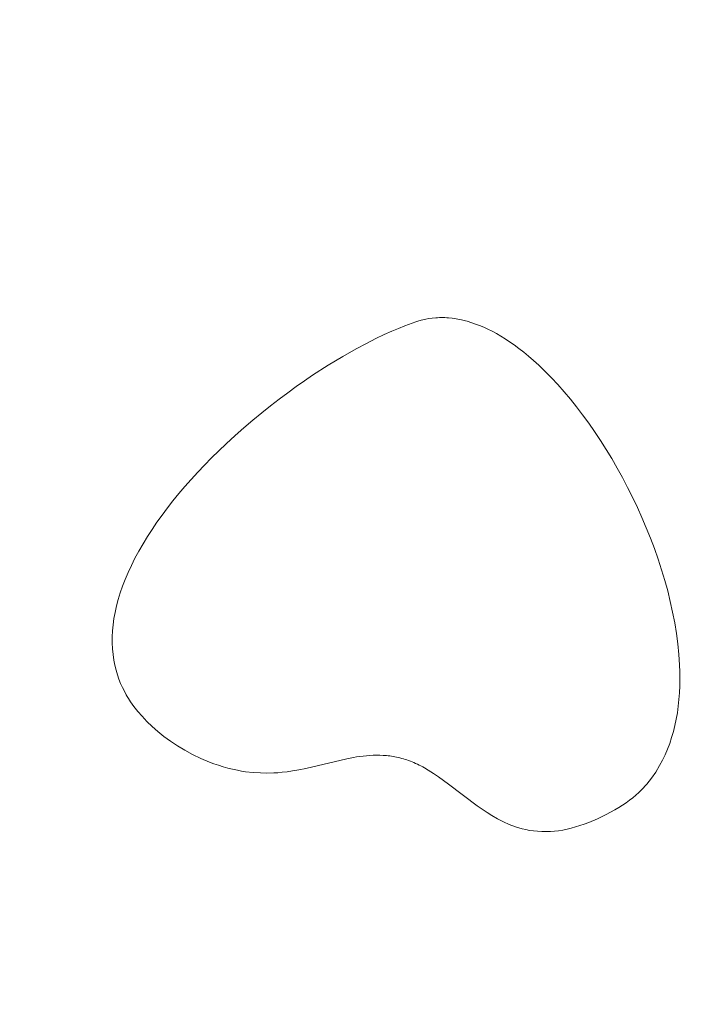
# Model space of a CAD drawing. Header units: millimetres. Extents: x -159 to 180, y -161 to 116.
# Tile 494 of 656: x -5 to 6, y -58 to -43. Entities that reach past the tile are written whole.
import ezdxf

# ---------------------------------------------------------------- set-up
doc = ezdxf.new("R2010")
doc.units = ezdxf.units.MM
doc.header["$MEASUREMENT"] = 0
doc.layers.add('Layer 1', color=7, linetype='Continuous')

msp = doc.modelspace()

# ---------------------------------------------------------------- linework, layer by layer
at = {"layer": 'Layer 1', "color": 18, "lineweight": 9}
for points, knots in [([(-158.5852, -104.074), (-158.5852, -104.074), (179.5952, -104.074), (179.5952, -104.074), (179.5952, -104.074), (179.5952, -104.074), (179.5952, 115.719), (179.5952, 115.719), (179.5952, 115.719), (179.5952, 115.719), (-158.5852, 115.719), (-158.5852, 115.719), (-158.5852, 115.719), (-158.5852, 115.719), (-158.5852, -104.074), (-158.5852, -104.074)], [0, 0, 0, 0, 0.2, 0.2, 0.2, 0.2, 0.4, 0.4, 0.4, 0.4, 0.6, 0.6, 0.6, 0.6, 1, 1, 1, 1]), ([(58.7021, -7.5691), (58.7021, -7.5691), (58.7021, -2.7996), (58.7021, -2.7996), (58.7021, -2.7996), (58.7021, -2.7996), (53.9333, -2.7996), (53.9333, -2.7996), (53.9333, -2.7996), (53.9333, -2.7996), (53.9333, 0.2004), (53.9333, 0.2004), (53.9333, 0.2004), (53.9333, 0.2004), (45.9738, 0.2004), (45.9738, 0.2004), (45.9738, 0.2004), (45.9738, 0.2004), (45.9738, -2.7996), (45.9738, -2.7996), (45.9738, -2.7996), (45.9738, -2.7996), (38.2683, -2.7996), (38.2683, -2.7996), (38.2683, -2.7996), (38.2683, -2.7996), (38.2683, 0.2004), (38.2683, 0.2004), (38.2683, 0.2004), (38.2683, 0.2004), (30.3088, 0.2004), (30.3088, 0.2004), (30.3088, 0.2004), (30.3088, 0.2004), (30.3088, -2.7996), (30.3088, -2.7996), (30.3088, -2.7996), (30.3088, -2.7996), (22.6034, -2.7996), (22.6034, -2.7996), (22.6034, -2.7996), (22.6034, -2.7996), (22.6034, 0.2004), (22.6034, 0.2004), (22.6034, 0.2004), (22.6034, 0.2004), (14.6439, 0.2004), (14.6439, 0.2004), (14.6439, 0.2004), (14.6439, 0.2004), (14.6439, -2.7996), (14.6439, -2.7996), (14.6439, -2.7996), (14.6439, -2.7996), (6.9385, -2.7996), (6.9385, -2.7996), (6.9385, -2.7996), (6.9385, -2.7996), (6.9385, 0.2004), (6.9385, 0.2004), (6.9385, 0.2004), (6.9385, 0.2004), (-1.021, 0.2004), (-1.021, 0.2004), (-1.021, 0.2004), (-1.021, 0.2004), (-1.021, -2.7996), (-1.021, -2.7996), (-1.021, -2.7996), (-1.021, -2.7996), (-8.7264, -2.7996), (-8.7264, -2.7996), (-8.7264, -2.7996), (-8.7264, -2.7996), (-8.7264, 0.2004), (-8.7264, 0.2004), (-8.7264, 0.2004), (-8.7264, 0.2004), (-16.686, 0.2004), (-16.686, 0.2004), (-16.686, 0.2004), (-16.686, 0.2004), (-16.686, -2.7996), (-16.686, -2.7996), (-16.686, -2.7996), (-16.686, -2.7996), (-24.3914, -2.7996), (-24.3914, -2.7996), (-24.3914, -2.7996), (-24.3914, -2.7996), (-24.3914, 0.2004), (-24.3914, 0.2004), (-24.3914, 0.2004), (-24.3914, 0.2004), (-32.351, 0.2004), (-32.351, 0.2004), (-32.351, 0.2004), (-32.351, 0.2004), (-32.351, -2.7996), (-32.351, -2.7996), (-32.351, -2.7996), (-32.351, -2.7996), (-37.1199, -2.7996), (-37.1199, -2.7996), (-37.1199, -2.7996), (-37.1199, -2.7996), (-37.1199, -7.5691), (-37.1199, -7.5691), (-37.1199, -7.5691), (-37.1199, -7.5691), (-40.1199, -7.5691), (-40.1199, -7.5691), (-40.1199, -7.5691), (-40.1199, -7.5691), (-40.1199, -15.5281), (-40.1199, -15.5281), (-40.1199, -15.5281), (-40.1199, -15.5281), (-37.1199, -15.5281), (-37.1199, -15.5281), (-37.1199, -15.5281), (-37.1199, -15.5281), (-37.1199, -23.2341), (-37.1199, -23.2341), (-37.1199, -23.2341), (-37.1199, -23.2341), (-40.1199, -23.2341), (-40.1199, -23.2341), (-40.1199, -23.2341), (-40.1199, -23.2341), (-40.1199, -31.1931), (-40.1199, -31.1931), (-40.1199, -31.1931), (-40.1199, -31.1931), (-37.1199, -31.1931), (-37.1199, -31.1931), (-37.1199, -31.1931), (-37.1199, -31.1931), (-37.1199, -38.8982), (-37.1199, -38.8982), (-37.1199, -38.8982), (-37.1199, -38.8982), (-40.1199, -38.8982), (-40.1199, -38.8982), (-40.1199, -38.8982), (-40.1199, -38.8982), (-40.1199, -46.8582), (-40.1199, -46.8582), (-40.1199, -46.8582), (-40.1199, -46.8582), (-37.1199, -46.8582), (-37.1199, -46.8582), (-37.1199, -46.8582), (-37.1199, -46.8582), (-37.1199, -54.5632), (-37.1199, -54.5632), (-37.1199, -54.5632), (-37.1199, -54.5632), (-40.1199, -54.5632), (-40.1199, -54.5632), (-40.1199, -54.5632), (-40.1199, -54.5632), (-40.1199, -62.5232), (-40.1199, -62.5232), (-40.1199, -62.5232), (-40.1199, -62.5232), (-37.1199, -62.5232), (-37.1199, -62.5232), (-37.1199, -62.5232), (-37.1199, -62.5232), (-37.1199, -70.2283), (-37.1199, -70.2283), (-37.1199, -70.2283), (-37.1199, -70.2283), (-40.1199, -70.2283), (-40.1199, -70.2283), (-40.1199, -70.2283), (-40.1199, -70.2283), (-40.1199, -78.1882), (-40.1199, -78.1882), (-40.1199, -78.1882), (-40.1199, -78.1882), (-37.1199, -78.1882), (-37.1199, -78.1882), (-37.1199, -78.1882), (-37.1199, -78.1882), (-37.1199, -85.8933), (-37.1199, -85.8933), (-37.1199, -85.8933), (-37.1199, -85.8933), (-40.1199, -85.8933), (-40.1199, -85.8933), (-40.1199, -85.8933), (-40.1199, -85.8933), (-40.1199, -93.8533), (-40.1199, -93.8533), (-40.1199, -93.8533), (-40.1199, -93.8533), (-37.1199, -93.8533), (-37.1199, -93.8533), (-37.1199, -93.8533), (-37.1199, -93.8533), (-37.1199, -98.6218), (-37.1199, -98.6218), (-37.1199, -98.6218), (-37.1199, -98.6218), (-32.351, -98.6218), (-32.351, -98.6218), (-32.351, -98.6218), (-32.351, -98.6218), (-32.351, -101.6218), (-32.351, -101.6218), (-32.351, -101.6218), (-32.351, -101.6218), (-24.3914, -101.6218), (-24.3914, -101.6218), (-24.3914, -101.6218), (-24.3914, -101.6218), (-24.3914, -98.6218), (-24.3914, -98.6218), (-24.3914, -98.6218), (-24.3914, -98.6218), (-16.686, -98.6218), (-16.686, -98.6218), (-16.686, -98.6218), (-16.686, -98.6218), (-16.686, -101.6218), (-16.686, -101.6218), (-16.686, -101.6218), (-16.686, -101.6218), (-8.7264, -101.6218), (-8.7264, -101.6218), (-8.7264, -101.6218), (-8.7264, -101.6218), (-8.7264, -98.6218), (-8.7264, -98.6218), (-8.7264, -98.6218), (-8.7264, -98.6218), (-1.021, -98.6218), (-1.021, -98.6218), (-1.021, -98.6218), (-1.021, -98.6218), (-1.021, -101.6218), (-1.021, -101.6218), (-1.021, -101.6218), (-1.021, -101.6218), (6.9385, -101.6218), (6.9385, -101.6218), (6.9385, -101.6218), (6.9385, -101.6218), (6.9385, -98.6218), (6.9385, -98.6218), (6.9385, -98.6218), (6.9385, -98.6218), (14.6439, -98.6218), (14.6439, -98.6218), (14.6439, -98.6218), (14.6439, -98.6218), (14.6439, -101.6218), (14.6439, -101.6218), (14.6439, -101.6218), (14.6439, -101.6218), (22.6034, -101.6218), (22.6034, -101.6218), (22.6034, -101.6218), (22.6034, -101.6218), (22.6034, -98.6218), (22.6034, -98.6218), (22.6034, -98.6218), (22.6034, -98.6218), (30.3088, -98.6218), (30.3088, -98.6218), (30.3088, -98.6218), (30.3088, -98.6218), (30.3088, -101.6218), (30.3088, -101.6218), (30.3088, -101.6218), (30.3088, -101.6218), (38.2683, -101.6218), (38.2683, -101.6218), (38.2683, -101.6218), (38.2683, -101.6218), (38.2683, -98.6218), (38.2683, -98.6218), (38.2683, -98.6218), (38.2683, -98.6218), (45.9738, -98.6218), (45.9738, -98.6218), (45.9738, -98.6218), (45.9738, -98.6218), (45.9738, -101.6218), (45.9738, -101.6218), (45.9738, -101.6218), (45.9738, -101.6218), (53.9333, -101.6218), (53.9333, -101.6218), (53.9333, -101.6218), (53.9333, -101.6218), (53.9333, -98.6218), (53.9333, -98.6218), (53.9333, -98.6218), (53.9333, -98.6218), (58.7021, -98.6218), (58.7021, -98.6218), (58.7021, -98.6218), (58.7021, -98.6218), (58.7021, -93.8533), (58.7021, -93.8533), (58.7021, -93.8533), (58.7021, -93.8533), (61.7021, -93.8533), (61.7021, -93.8533), (61.7021, -93.8533), (61.7021, -93.8533), (61.7021, -85.8933), (61.7021, -85.8933), (61.7021, -85.8933), (61.7021, -85.8933), (58.7021, -85.8933), (58.7021, -85.8933), (58.7021, -85.8933), (58.7021, -85.8933), (58.7021, -78.1882), (58.7021, -78.1882), (58.7021, -78.1882), (58.7021, -78.1882), (61.7021, -78.1882), (61.7021, -78.1882), (61.7021, -78.1882), (61.7021, -78.1882), (61.7021, -70.2283), (61.7021, -70.2283), (61.7021, -70.2283), (61.7021, -70.2283), (58.7021, -70.2283), (58.7021, -70.2283), (58.7021, -70.2283), (58.7021, -70.2283), (58.7021, -62.5232), (58.7021, -62.5232), (58.7021, -62.5232), (58.7021, -62.5232), (61.7021, -62.5232), (61.7021, -62.5232), (61.7021, -62.5232), (61.7021, -62.5232), (61.7021, -54.5632), (61.7021, -54.5632), (61.7021, -54.5632), (61.7021, -54.5632), (58.7021, -54.5632), (58.7021, -54.5632), (58.7021, -54.5632), (58.7021, -54.5632), (58.7021, -46.8582), (58.7021, -46.8582), (58.7021, -46.8582), (58.7021, -46.8582), (61.7021, -46.8582), (61.7021, -46.8582), (61.7021, -46.8582), (61.7021, -46.8582), (61.7021, -38.8982), (61.7021, -38.8982), (61.7021, -38.8982), (61.7021, -38.8982), (58.7021, -38.8982), (58.7021, -38.8982), (58.7021, -38.8982), (58.7021, -38.8982), (58.7021, -31.1931), (58.7021, -31.1931), (58.7021, -31.1931), (58.7021, -31.1931), (61.7021, -31.1931), (61.7021, -31.1931), (61.7021, -31.1931), (61.7021, -31.1931), (61.7021, -23.2341), (61.7021, -23.2341), (61.7021, -23.2341), (61.7021, -23.2341), (58.7021, -23.2341), (58.7021, -23.2341), (58.7021, -23.2341), (58.7021, -23.2341), (58.7021, -15.5281), (58.7021, -15.5281), (58.7021, -15.5281), (58.7021, -15.5281), (61.7021, -15.5281), (61.7021, -15.5281), (61.7021, -15.5281), (61.7021, -15.5281), (61.7021, -7.5691), (61.7021, -7.5691), (61.7021, -7.5691), (61.7021, -7.5691), (58.7021, -7.5691), (58.7021, -7.5691)], [0, 0, 0, 0, 0.009901, 0.009901, 0.009901, 0.009901, 0.019802, 0.019802, 0.019802, 0.019802, 0.029703, 0.029703, 0.029703, 0.029703, 0.039604, 0.039604, 0.039604, 0.039604, 0.049505, 0.049505, 0.049505, 0.049505, 0.0594059, 0.0594059, 0.0594059, 0.0594059, 0.0693069, 0.0693069, 0.0693069, 0.0693069, 0.0792079, 0.0792079, 0.0792079, 0.0792079, 0.0891089, 0.0891089, 0.0891089, 0.0891089, 0.0990099, 0.0990099, 0.0990099, 0.0990099, 0.1089109, 0.1089109, 0.1089109, 0.1089109, 0.1188119, 0.1188119, 0.1188119, 0.1188119, 0.1287129, 0.1287129, 0.1287129, 0.1287129, 0.1386139, 0.1386139, 0.1386139, 0.1386139, 0.1485149, 0.1485149, 0.1485149, 0.1485149, 0.1584158, 0.1584158, 0.1584158, 0.1584158, 0.1683168, 0.1683168, 0.1683168, 0.1683168, 0.1782178, 0.1782178, 0.1782178, 0.1782178, 0.1881188, 0.1881188, 0.1881188, 0.1881188, 0.1980198, 0.1980198, 0.1980198, 0.1980198, 0.2079208, 0.2079208, 0.2079208, 0.2079208, 0.2178218, 0.2178218, 0.2178218, 0.2178218, 0.2277228, 0.2277228, 0.2277228, 0.2277228, 0.2376238, 0.2376238, 0.2376238, 0.2376238, 0.2475248, 0.2475248, 0.2475248, 0.2475248, 0.2574257, 0.2574257, 0.2574257, 0.2574257, 0.2673267, 0.2673267, 0.2673267, 0.2673267, 0.2772277, 0.2772277, 0.2772277, 0.2772277, 0.2871287, 0.2871287, 0.2871287, 0.2871287, 0.2970297, 0.2970297, 0.2970297, 0.2970297, 0.3069307, 0.3069307, 0.3069307, 0.3069307, 0.3168317, 0.3168317, 0.3168317, 0.3168317, 0.3267327, 0.3267327, 0.3267327, 0.3267327, 0.3366337, 0.3366337, 0.3366337, 0.3366337, 0.3465347, 0.3465347, 0.3465347, 0.3465347, 0.3564356, 0.3564356, 0.3564356, 0.3564356, 0.3663366, 0.3663366, 0.3663366, 0.3663366, 0.3762376, 0.3762376, 0.3762376, 0.3762376, 0.3861386, 0.3861386, 0.3861386, 0.3861386, 0.3960396, 0.3960396, 0.3960396, 0.3960396, 0.4059406, 0.4059406, 0.4059406, 0.4059406, 0.4158416, 0.4158416, 0.4158416, 0.4158416, 0.4257426, 0.4257426, 0.4257426, 0.4257426, 0.4356436, 0.4356436, 0.4356436, 0.4356436, 0.4455446, 0.4455446, 0.4455446, 0.4455446, 0.4554455, 0.4554455, 0.4554455, 0.4554455, 0.4653465, 0.4653465, 0.4653465, 0.4653465, 0.4752475, 0.4752475, 0.4752475, 0.4752475, 0.4851485, 0.4851485, 0.4851485, 0.4851485, 0.4950495, 0.4950495, 0.4950495, 0.4950495, 0.5049505, 0.5049505, 0.5049505, 0.5049505, 0.5148515, 0.5148515, 0.5148515, 0.5148515, 0.5247525, 0.5247525, 0.5247525, 0.5247525, 0.5346535, 0.5346535, 0.5346535, 0.5346535, 0.5445545, 0.5445545, 0.5445545, 0.5445545, 0.5544554, 0.5544554, 0.5544554, 0.5544554, 0.5643564, 0.5643564, 0.5643564, 0.5643564, 0.5742574, 0.5742574, 0.5742574, 0.5742574, 0.5841584, 0.5841584, 0.5841584, 0.5841584, 0.5940594, 0.5940594, 0.5940594, 0.5940594, 0.6039604, 0.6039604, 0.6039604, 0.6039604, 0.6138614, 0.6138614, 0.6138614, 0.6138614, 0.6237624, 0.6237624, 0.6237624, 0.6237624, 0.6336634, 0.6336634, 0.6336634, 0.6336634, 0.6435644, 0.6435644, 0.6435644, 0.6435644, 0.6534653, 0.6534653, 0.6534653, 0.6534653, 0.6633663, 0.6633663, 0.6633663, 0.6633663, 0.6732673, 0.6732673, 0.6732673, 0.6732673, 0.6831683, 0.6831683, 0.6831683, 0.6831683, 0.6930693, 0.6930693, 0.6930693, 0.6930693, 0.7029703, 0.7029703, 0.7029703, 0.7029703, 0.7128713, 0.7128713, 0.7128713, 0.7128713, 0.7227723, 0.7227723, 0.7227723, 0.7227723, 0.7326733, 0.7326733, 0.7326733, 0.7326733, 0.7425743, 0.7425743, 0.7425743, 0.7425743, 0.7524752, 0.7524752, 0.7524752, 0.7524752, 0.7623762, 0.7623762, 0.7623762, 0.7623762, 0.7722772, 0.7722772, 0.7722772, 0.7722772, 0.7821782, 0.7821782, 0.7821782, 0.7821782, 0.7920792, 0.7920792, 0.7920792, 0.7920792, 0.8019802, 0.8019802, 0.8019802, 0.8019802, 0.8118812, 0.8118812, 0.8118812, 0.8118812, 0.8217822, 0.8217822, 0.8217822, 0.8217822, 0.8316832, 0.8316832, 0.8316832, 0.8316832, 0.8415842, 0.8415842, 0.8415842, 0.8415842, 0.8514851, 0.8514851, 0.8514851, 0.8514851, 0.8613861, 0.8613861, 0.8613861, 0.8613861, 0.8712871, 0.8712871, 0.8712871, 0.8712871, 0.8811881, 0.8811881, 0.8811881, 0.8811881, 0.8910891, 0.8910891, 0.8910891, 0.8910891, 0.9009901, 0.9009901, 0.9009901, 0.9009901, 0.9108911, 0.9108911, 0.9108911, 0.9108911, 0.9207921, 0.9207921, 0.9207921, 0.9207921, 0.9306931, 0.9306931, 0.9306931, 0.9306931, 0.9405941, 0.9405941, 0.9405941, 0.9405941, 0.950495, 0.950495, 0.950495, 0.950495, 0.960396, 0.960396, 0.960396, 0.960396, 0.970297, 0.970297, 0.970297, 0.970297, 0.980198, 0.980198, 0.980198, 0.980198, 1, 1, 1, 1]), ([(1.4463, -48.074), (1.4463, -48.074), (1.277, -48.1365), (1.277, -48.1365), (1.277, -48.1365), (1.277, -48.1365), (1.1824, -48.174), (1.1824, -48.174), (1.1824, -48.174), (1.1824, -48.174), (1.0787, -48.2178), (1.0787, -48.2178), (1.0787, -48.2178), (1.0787, -48.2178), (0.9641, -48.2694), (0.9641, -48.2694), (0.9641, -48.2694), (0.9641, -48.2694), (0.8367, -48.3304), (0.8367, -48.3304), (0.8367, -48.3304), (0.8367, -48.3304), (0.6947, -48.4023), (0.6947, -48.4023), (0.6947, -48.4023), (0.6947, -48.4023), (0.5361, -48.4866), (0.5361, -48.4866), (0.5361, -48.4866), (0.5361, -48.4866), (0.3325, -48.6014), (0.3325, -48.6014), (0.3325, -48.6014), (0.3325, -48.6014), (0.1109, -48.7351), (0.1109, -48.7351), (0.1109, -48.7351), (0.1109, -48.7351), (-0.1259, -48.8876), (-0.1259, -48.8876), (-0.1259, -48.8876), (-0.1259, -48.8876), (-0.2491, -48.9709), (-0.2491, -48.9709), (-0.2491, -48.9709), (-0.2491, -48.9709), (-0.375, -49.0588), (-0.375, -49.0588), (-0.375, -49.0588), (-0.375, -49.0588), (-0.5033, -49.1513), (-0.5033, -49.1513), (-0.5033, -49.1513), (-0.5033, -49.1513), (-0.6337, -49.2485), (-0.6337, -49.2485), (-0.6337, -49.2485), (-0.6337, -49.2485), (-0.7657, -49.3503), (-0.7657, -49.3503), (-0.7657, -49.3503), (-0.7657, -49.3503), (-0.8991, -49.4567), (-0.8991, -49.4567), (-0.8991, -49.4567), (-0.8991, -49.4567), (-1.0335, -49.5677), (-1.0335, -49.5677), (-1.0335, -49.5677), (-1.0335, -49.5677), (-1.1684, -49.6832), (-1.1684, -49.6832), (-1.1684, -49.6832), (-1.1684, -49.6832), (-1.3037, -49.8033), (-1.3037, -49.8033), (-1.3037, -49.8033), (-1.3037, -49.8033), (-1.4389, -49.928), (-1.4389, -49.928), (-1.4389, -49.928), (-1.4389, -49.928), (-1.5521, -50.036), (-1.5521, -50.036), (-1.5521, -50.036), (-1.5521, -50.036), (-1.6619, -50.144), (-1.6619, -50.144), (-1.6619, -50.144), (-1.6619, -50.144), (-1.7682, -50.2521), (-1.7682, -50.2521), (-1.7682, -50.2521), (-1.7682, -50.2521), (-1.8711, -50.3603), (-1.8711, -50.3603), (-1.8711, -50.3603), (-1.8711, -50.3603), (-1.9706, -50.4685), (-1.9706, -50.4685), (-1.9706, -50.4685), (-1.9706, -50.4685), (-2.0665, -50.5769), (-2.0665, -50.5769), (-2.0665, -50.5769), (-2.0665, -50.5769), (-2.1588, -50.6854), (-2.1588, -50.6854), (-2.1588, -50.6854), (-2.1588, -50.6854), (-2.2476, -50.794), (-2.2476, -50.794), (-2.2476, -50.794), (-2.2476, -50.794), (-2.3328, -50.9027), (-2.3328, -50.9027), (-2.3328, -50.9027), (-2.3328, -50.9027), (-2.4143, -51.0116), (-2.4143, -51.0116), (-2.4143, -51.0116), (-2.4143, -51.0116), (-2.4921, -51.1207), (-2.4921, -51.1207), (-2.4921, -51.1207), (-2.4921, -51.1207), (-2.5663, -51.2299), (-2.5663, -51.2299), (-2.5663, -51.2299), (-2.5663, -51.2299), (-2.6366, -51.3393), (-2.6366, -51.3393), (-2.6366, -51.3393), (-2.6366, -51.3393), (-2.7032, -51.4489), (-2.7032, -51.4489), (-2.7032, -51.4489), (-2.7032, -51.4489), (-2.766, -51.5587), (-2.766, -51.5587), (-2.766, -51.5587), (-2.766, -51.5587), (-2.825, -51.6687), (-2.825, -51.6687), (-2.825, -51.6687), (-2.825, -51.6687), (-2.8791, -51.777), (-2.8791, -51.777), (-2.8791, -51.777), (-2.8791, -51.777), (-2.9285, -51.8836), (-2.9285, -51.8836), (-2.9285, -51.8836), (-2.9285, -51.8836), (-2.9733, -51.9886), (-2.9733, -51.9886), (-2.9733, -51.9886), (-2.9733, -51.9886), (-3.0134, -52.092), (-3.0134, -52.092), (-3.0134, -52.092), (-3.0134, -52.092), (-3.049, -52.1937), (-3.049, -52.1937), (-3.049, -52.1937), (-3.049, -52.1937), (-3.08, -52.2939), (-3.08, -52.2939), (-3.08, -52.2939), (-3.08, -52.2939), (-3.1064, -52.3926), (-3.1064, -52.3926), (-3.1064, -52.3926), (-3.1064, -52.3926), (-3.1284, -52.4898), (-3.1284, -52.4898), (-3.1284, -52.4898), (-3.1284, -52.4898), (-3.1459, -52.5856), (-3.1459, -52.5856), (-3.1459, -52.5856), (-3.1459, -52.5856), (-3.159, -52.6799), (-3.159, -52.6799), (-3.159, -52.6799), (-3.159, -52.6799), (-3.1677, -52.7727), (-3.1677, -52.7727), (-3.1677, -52.7727), (-3.1677, -52.7727), (-3.172, -52.8642), (-3.172, -52.8642), (-3.172, -52.8642), (-3.172, -52.8642), (-3.172, -52.9544), (-3.172, -52.9544), (-3.172, -52.9544), (-3.172, -52.9544), (-3.1677, -53.0432), (-3.1677, -53.0432), (-3.1677, -53.0432), (-3.1677, -53.0432), (-3.1591, -53.1308), (-3.1591, -53.1308), (-3.1591, -53.1308), (-3.1591, -53.1308), (-3.1464, -53.2171), (-3.1464, -53.2171), (-3.1464, -53.2171), (-3.1464, -53.2171), (-3.131, -53.2946), (-3.131, -53.2946), (-3.131, -53.2946), (-3.131, -53.2946), (-3.1127, -53.3685), (-3.1127, -53.3685), (-3.1127, -53.3685), (-3.1127, -53.3685), (-3.0917, -53.4389), (-3.0917, -53.4389), (-3.0917, -53.4389), (-3.0917, -53.4389), (-3.0684, -53.5059), (-3.0684, -53.5059), (-3.0684, -53.5059), (-3.0684, -53.5059), (-3.043, -53.5698), (-3.043, -53.5698), (-3.043, -53.5698), (-3.043, -53.5698), (-3.0158, -53.6306), (-3.0158, -53.6306), (-3.0158, -53.6306), (-3.0158, -53.6306), (-2.987, -53.6886), (-2.987, -53.6886), (-2.987, -53.6886), (-2.987, -53.6886), (-2.957, -53.7439), (-2.957, -53.7439), (-2.957, -53.7439), (-2.957, -53.7439), (-2.9417, -53.7713), (-2.9417, -53.7713), (-2.9417, -53.7713), (-2.9417, -53.7713), (-2.9257, -53.7976), (-2.9257, -53.7976), (-2.9257, -53.7976), (-2.9257, -53.7976), (-2.9091, -53.824), (-2.9091, -53.824), (-2.9091, -53.824), (-2.9091, -53.824), (-2.892, -53.8494), (-2.892, -53.8494), (-2.892, -53.8494), (-2.892, -53.8494), (-2.8411, -53.9209), (-2.8411, -53.9209), (-2.8411, -53.9209), (-2.8411, -53.9209), (-2.7829, -53.9947), (-2.7829, -53.9947), (-2.7829, -53.9947), (-2.7829, -53.9947), (-2.7174, -54.0702), (-2.7174, -54.0702), (-2.7174, -54.0702), (-2.7174, -54.0702), (-2.6448, -54.1466), (-2.6448, -54.1466), (-2.6448, -54.1466), (-2.6448, -54.1466), (-2.5652, -54.2233), (-2.5652, -54.2233), (-2.5652, -54.2233), (-2.5652, -54.2233), (-2.4787, -54.2996), (-2.4787, -54.2996), (-2.4787, -54.2996), (-2.4787, -54.2996), (-2.3855, -54.3748), (-2.3855, -54.3748), (-2.3855, -54.3748), (-2.3855, -54.3748), (-2.2857, -54.4482), (-2.2857, -54.4482), (-2.2857, -54.4482), (-2.2857, -54.4482), (-2.1795, -54.5192), (-2.1795, -54.5192), (-2.1795, -54.5192), (-2.1795, -54.5192), (-2.067, -54.587), (-2.067, -54.587), (-2.067, -54.587), (-2.067, -54.587), (-1.9483, -54.6511), (-1.9483, -54.6511), (-1.9483, -54.6511), (-1.9483, -54.6511), (-1.8235, -54.7106), (-1.8235, -54.7106), (-1.8235, -54.7106), (-1.8235, -54.7106), (-1.6929, -54.765), (-1.6929, -54.765), (-1.6929, -54.765), (-1.6929, -54.765), (-1.6254, -54.7901), (-1.6254, -54.7901), (-1.6254, -54.7901), (-1.6254, -54.7901), (-1.5565, -54.8136), (-1.5565, -54.8136), (-1.5565, -54.8136), (-1.5565, -54.8136), (-1.4862, -54.8354), (-1.4862, -54.8354), (-1.4862, -54.8354), (-1.4862, -54.8354), (-1.4144, -54.8556), (-1.4144, -54.8556), (-1.4144, -54.8556), (-1.4144, -54.8556), (-1.3414, -54.8739), (-1.3414, -54.8739), (-1.3414, -54.8739), (-1.3414, -54.8739), (-1.2669, -54.8904), (-1.2669, -54.8904), (-1.2669, -54.8904), (-1.2669, -54.8904), (-1.2049, -54.9021), (-1.2049, -54.9021), (-1.2049, -54.9021), (-1.2049, -54.9021), (-1.1439, -54.9116), (-1.1439, -54.9116), (-1.1439, -54.9116), (-1.1439, -54.9116), (-1.0267, -54.9247), (-1.0267, -54.9247), (-1.0267, -54.9247), (-1.0267, -54.9247), (-0.9189, -54.9315), (-0.9189, -54.9315), (-0.9189, -54.9315), (-0.9189, -54.9315), (-0.8246, -54.9334), (-0.8246, -54.9334), (-0.8246, -54.9334), (-0.8246, -54.9334), (-0.7158, -54.9308), (-0.7158, -54.9308), (-0.7158, -54.9308), (-0.7158, -54.9308), (-0.6552, -54.9269), (-0.6552, -54.9269), (-0.6552, -54.9269), (-0.6552, -54.9269), (-0.5883, -54.9207), (-0.5883, -54.9207), (-0.5883, -54.9207), (-0.5883, -54.9207), (-0.5137, -54.9117), (-0.5137, -54.9117), (-0.5137, -54.9117), (-0.5137, -54.9117), (-0.4297, -54.8994), (-0.4297, -54.8994), (-0.4297, -54.8994), (-0.4297, -54.8994), (-0.3348, -54.8833), (-0.3348, -54.8833), (-0.3348, -54.8833), (-0.3348, -54.8833), (-0.2275, -54.863), (-0.2275, -54.863), (-0.2275, -54.863), (-0.2275, -54.863), (0.3943, -54.7166), (0.3943, -54.7166), (0.3943, -54.7166), (0.3943, -54.7166), (0.4949, -54.697), (0.4949, -54.697), (0.4949, -54.697), (0.4949, -54.697), (0.545, -54.6882), (0.545, -54.6882), (0.545, -54.6882), (0.545, -54.6882), (0.5951, -54.6804), (0.5951, -54.6804), (0.5951, -54.6804), (0.5951, -54.6804), (0.6954, -54.6687), (0.6954, -54.6687), (0.6954, -54.6687), (0.6954, -54.6687), (0.7456, -54.6648), (0.7456, -54.6648), (0.7456, -54.6648), (0.7456, -54.6648), (0.7958, -54.6619), (0.7958, -54.6619), (0.7958, -54.6619), (0.7958, -54.6619), (0.8461, -54.6609), (0.8461, -54.6609), (0.8461, -54.6609), (0.8461, -54.6609), (0.8966, -54.6619), (0.8966, -54.6619), (0.8966, -54.6619), (0.8966, -54.6619), (0.9473, -54.6638), (0.9473, -54.6638), (0.9473, -54.6638), (0.9473, -54.6638), (0.9725, -54.6648), (0.9725, -54.6648), (0.9725, -54.6648), (0.9725, -54.6648), (0.998, -54.6677), (0.998, -54.6677), (0.998, -54.6677), (0.998, -54.6677), (1.0236, -54.6697), (1.0236, -54.6697), (1.0236, -54.6697), (1.0236, -54.6697), (1.0491, -54.6726), (1.0491, -54.6726), (1.0491, -54.6726), (1.0491, -54.6726), (1.0746, -54.6765), (1.0746, -54.6765), (1.0746, -54.6765), (1.0746, -54.6765), (1.1003, -54.6804), (1.1003, -54.6804), (1.1003, -54.6804), (1.1003, -54.6804), (1.126, -54.6853), (1.126, -54.6853), (1.126, -54.6853), (1.126, -54.6853), (1.1519, -54.6902), (1.1519, -54.6902), (1.1519, -54.6902), (1.1519, -54.6902), (1.2036, -54.7019), (1.2036, -54.7019), (1.2036, -54.7019), (1.2036, -54.7019), (1.2296, -54.7088), (1.2296, -54.7088), (1.2296, -54.7088), (1.2296, -54.7088), (1.2557, -54.7166), (1.2557, -54.7166), (1.2557, -54.7166), (1.2557, -54.7166), (1.282, -54.7244), (1.282, -54.7244), (1.282, -54.7244), (1.282, -54.7244), (1.3082, -54.7332), (1.3082, -54.7332), (1.3082, -54.7332), (1.3082, -54.7332), (1.3347, -54.742), (1.3347, -54.742), (1.3347, -54.742), (1.3347, -54.742), (1.3612, -54.7527), (1.3612, -54.7527), (1.3612, -54.7527), (1.3612, -54.7527), (1.3877, -54.7625), (1.3877, -54.7625), (1.3877, -54.7625), (1.3877, -54.7625), (1.4144, -54.7742), (1.4144, -54.7742), (1.4144, -54.7742), (1.4144, -54.7742), (1.4413, -54.7859), (1.4413, -54.7859), (1.4413, -54.7859), (1.4413, -54.7859), (1.4681, -54.7986), (1.4681, -54.7986), (1.4681, -54.7986), (1.4681, -54.7986), (1.4952, -54.8113), (1.4952, -54.8113), (1.4952, -54.8113), (1.4952, -54.8113), (1.5223, -54.825), (1.5223, -54.825), (1.5223, -54.825), (1.5223, -54.825), (1.5496, -54.8396), (1.5496, -54.8396), (1.5496, -54.8396), (1.5496, -54.8396), (1.577, -54.8552), (1.577, -54.8552), (1.577, -54.8552), (1.577, -54.8552), (1.6322, -54.8884), (1.6322, -54.8884), (1.6322, -54.8884), (1.6322, -54.8884), (1.7113, -54.9392), (1.7113, -54.9392), (1.7113, -54.9392), (1.7113, -54.9392), (1.7888, -54.992), (1.7888, -54.992), (1.7888, -54.992), (1.7888, -54.992), (1.9401, -55.1013), (1.9401, -55.1013), (1.9401, -55.1013), (1.9401, -55.1013), (2.3795, -55.4314), (2.3795, -55.4314), (2.3795, -55.4314), (2.3795, -55.4314), (2.453, -55.4822), (2.453, -55.4822), (2.453, -55.4822), (2.453, -55.4822), (2.5272, -55.532), (2.5272, -55.532), (2.5272, -55.532), (2.5272, -55.532), (2.6023, -55.5789), (2.6023, -55.5789), (2.6023, -55.5789), (2.6023, -55.5789), (2.6884, -55.6267), (2.6884, -55.6267), (2.6884, -55.6267), (2.6884, -55.6267), (2.7756, -55.6719), (2.7756, -55.6719), (2.7756, -55.6719), (2.7756, -55.6719), (2.8659, -55.7133), (2.8659, -55.7133), (2.8659, -55.7133), (2.8659, -55.7133), (2.961, -55.7497), (2.961, -55.7497), (2.961, -55.7497), (2.961, -55.7497), (3.011, -55.7657), (3.011, -55.7657), (3.011, -55.7657), (3.011, -55.7657), (3.063, -55.78), (3.063, -55.78), (3.063, -55.78), (3.063, -55.78), (3.1172, -55.7926), (3.1172, -55.7926), (3.1172, -55.7926), (3.1172, -55.7926), (3.1737, -55.8031), (3.1737, -55.8031), (3.1737, -55.8031), (3.1737, -55.8031), (3.2329, -55.8116), (3.2329, -55.8116), (3.2329, -55.8116), (3.2329, -55.8116), (3.295, -55.8179), (3.295, -55.8179), (3.295, -55.8179), (3.295, -55.8179), (3.3603, -55.8217), (3.3603, -55.8217), (3.3603, -55.8217), (3.3603, -55.8217), (3.4289, -55.823), (3.4289, -55.823), (3.4289, -55.823), (3.4289, -55.823), (3.4897, -55.8215), (3.4897, -55.8215), (3.4897, -55.8215), (3.4897, -55.8215), (3.5516, -55.8169), (3.5516, -55.8169), (3.5516, -55.8169), (3.5516, -55.8169), (3.6145, -55.8094), (3.6145, -55.8094), (3.6145, -55.8094), (3.6145, -55.8094), (3.6783, -55.799), (3.6783, -55.799), (3.6783, -55.799), (3.6783, -55.799), (3.7429, -55.786), (3.7429, -55.786), (3.7429, -55.786), (3.7429, -55.786), (3.8081, -55.7703), (3.8081, -55.7703), (3.8081, -55.7703), (3.8081, -55.7703), (3.8738, -55.7521), (3.8738, -55.7521), (3.8738, -55.7521), (3.8738, -55.7521), (3.9399, -55.7315), (3.9399, -55.7315), (3.9399, -55.7315), (3.9399, -55.7315), (4.0063, -55.7085), (4.0063, -55.7085), (4.0063, -55.7085), (4.0063, -55.7085), (4.0729, -55.6834), (4.0729, -55.6834), (4.0729, -55.6834), (4.0729, -55.6834), (4.2061, -55.6269), (4.2061, -55.6269), (4.2061, -55.6269), (4.2061, -55.6269), (4.3385, -55.5628), (4.3385, -55.5628), (4.3385, -55.5628), (4.3385, -55.5628), (4.4691, -55.492), (4.4691, -55.492), (4.4691, -55.492), (4.4691, -55.492), (4.5296, -55.4562), (4.5296, -55.4562), (4.5296, -55.4562), (4.5296, -55.4562), (4.5871, -55.4199), (4.5871, -55.4199), (4.5871, -55.4199), (4.5871, -55.4199), (4.6417, -55.3829), (4.6417, -55.3829), (4.6417, -55.3829), (4.6417, -55.3829), (4.6937, -55.3452), (4.6937, -55.3452), (4.6937, -55.3452), (4.6937, -55.3452), (4.743, -55.3067), (4.743, -55.3067), (4.743, -55.3067), (4.743, -55.3067), (4.7899, -55.2674), (4.7899, -55.2674), (4.7899, -55.2674), (4.7899, -55.2674), (4.8344, -55.2273), (4.8344, -55.2273), (4.8344, -55.2273), (4.8344, -55.2273), (4.8768, -55.1862), (4.8768, -55.1862), (4.8768, -55.1862), (4.8768, -55.1862), (4.9553, -55.1012), (4.9553, -55.1012), (4.9553, -55.1012), (4.9553, -55.1012), (5.0266, -55.0119), (5.0266, -55.0119), (5.0266, -55.0119), (5.0266, -55.0119), (5.0917, -54.918), (5.0917, -54.918), (5.0917, -54.918), (5.0917, -54.918), (5.1515, -54.8191), (5.1515, -54.8191), (5.1515, -54.8191), (5.1515, -54.8191), (5.1949, -54.7383), (5.1949, -54.7383), (5.1949, -54.7383), (5.1949, -54.7383), (5.2348, -54.6552), (5.2348, -54.6552), (5.2348, -54.6552), (5.2348, -54.6552), (5.2712, -54.57), (5.2712, -54.57), (5.2712, -54.57), (5.2712, -54.57), (5.3043, -54.4827), (5.3043, -54.4827), (5.3043, -54.4827), (5.3043, -54.4827), (5.334, -54.3933), (5.334, -54.3933), (5.334, -54.3933), (5.334, -54.3933), (5.3604, -54.3019), (5.3604, -54.3019), (5.3604, -54.3019), (5.3604, -54.3019), (5.3835, -54.2085), (5.3835, -54.2085), (5.3835, -54.2085), (5.3835, -54.2085), (5.4034, -54.1131), (5.4034, -54.1131), (5.4034, -54.1131), (5.4034, -54.1131), (5.4202, -54.0159), (5.4202, -54.0159), (5.4202, -54.0159), (5.4202, -54.0159), (5.4338, -53.9168), (5.4338, -53.9168), (5.4338, -53.9168), (5.4338, -53.9168), (5.4444, -53.8159), (5.4444, -53.8159), (5.4444, -53.8159), (5.4444, -53.8159), (5.452, -53.7133), (5.452, -53.7133), (5.452, -53.7133), (5.452, -53.7133), (5.4566, -53.609), (5.4566, -53.609), (5.4566, -53.609), (5.4566, -53.609), (5.4582, -53.5031), (5.4582, -53.5031), (5.4582, -53.5031), (5.4582, -53.5031), (5.457, -53.3955), (5.457, -53.3955), (5.457, -53.3955), (5.457, -53.3955), (5.453, -53.2864), (5.453, -53.2864), (5.453, -53.2864), (5.453, -53.2864), (5.4425, -53.1288), (5.4425, -53.1288), (5.4425, -53.1288), (5.4425, -53.1288), (5.4267, -52.97), (5.4267, -52.97), (5.4267, -52.97), (5.4267, -52.97), (5.4057, -52.8101), (5.4057, -52.8101), (5.4057, -52.8101), (5.4057, -52.8101), (5.3797, -52.6495), (5.3797, -52.6495), (5.3797, -52.6495), (5.3797, -52.6495), (5.3489, -52.4883), (5.3489, -52.4883), (5.3489, -52.4883), (5.3489, -52.4883), (5.3134, -52.3268), (5.3134, -52.3268), (5.3134, -52.3268), (5.3134, -52.3268), (5.2734, -52.1651), (5.2734, -52.1651), (5.2734, -52.1651), (5.2734, -52.1651), (5.2291, -52.0036), (5.2291, -52.0036), (5.2291, -52.0036), (5.2291, -52.0036), (5.1807, -51.8423), (5.1807, -51.8423), (5.1807, -51.8423), (5.1807, -51.8423), (5.1283, -51.6817), (5.1283, -51.6817), (5.1283, -51.6817), (5.1283, -51.6817), (5.072, -51.5218), (5.072, -51.5218), (5.072, -51.5218), (5.072, -51.5218), (5.0122, -51.3628), (5.0122, -51.3628), (5.0122, -51.3628), (5.0122, -51.3628), (4.9488, -51.2051), (4.9488, -51.2051), (4.9488, -51.2051), (4.9488, -51.2051), (4.8822, -51.0489), (4.8822, -51.0489), (4.8822, -51.0489), (4.8822, -51.0489), (4.8124, -50.8943), (4.8124, -50.8943), (4.8124, -50.8943), (4.8124, -50.8943), (4.7397, -50.7416), (4.7397, -50.7416), (4.7397, -50.7416), (4.7397, -50.7416), (4.6643, -50.5909), (4.6643, -50.5909), (4.6643, -50.5909), (4.6643, -50.5909), (4.5862, -50.4426), (4.5862, -50.4426), (4.5862, -50.4426), (4.5862, -50.4426), (4.5056, -50.2969), (4.5056, -50.2969), (4.5056, -50.2969), (4.5056, -50.2969), (4.4228, -50.1539), (4.4228, -50.1539), (4.4228, -50.1539), (4.4228, -50.1539), (4.3379, -50.0139), (4.3379, -50.0139), (4.3379, -50.0139), (4.3379, -50.0139), (4.2511, -49.8772), (4.2511, -49.8772), (4.2511, -49.8772), (4.2511, -49.8772), (4.1625, -49.7438), (4.1625, -49.7438), (4.1625, -49.7438), (4.1625, -49.7438), (4.0723, -49.6141), (4.0723, -49.6141), (4.0723, -49.6141), (4.0723, -49.6141), (3.9807, -49.4884), (3.9807, -49.4884), (3.9807, -49.4884), (3.9807, -49.4884), (3.8878, -49.3667), (3.8878, -49.3667), (3.8878, -49.3667), (3.8878, -49.3667), (3.7939, -49.2493), (3.7939, -49.2493), (3.7939, -49.2493), (3.7939, -49.2493), (3.699, -49.1365), (3.699, -49.1365), (3.699, -49.1365), (3.699, -49.1365), (3.6035, -49.0284), (3.6035, -49.0284), (3.6035, -49.0284), (3.6035, -49.0284), (3.5074, -48.9254), (3.5074, -48.9254), (3.5074, -48.9254), (3.5074, -48.9254), (3.4108, -48.8275), (3.4108, -48.8275), (3.4108, -48.8275), (3.4108, -48.8275), (3.3141, -48.7351), (3.3141, -48.7351), (3.3141, -48.7351), (3.3141, -48.7351), (3.2357, -48.6641), (3.2357, -48.6641), (3.2357, -48.6641), (3.2357, -48.6641), (3.1593, -48.598), (3.1593, -48.598), (3.1593, -48.598), (3.1593, -48.598), (3.0848, -48.5365), (3.0848, -48.5365), (3.0848, -48.5365), (3.0848, -48.5365), (3.012, -48.4794), (3.012, -48.4794), (3.012, -48.4794), (3.012, -48.4794), (2.9408, -48.4266), (2.9408, -48.4266), (2.9408, -48.4266), (2.9408, -48.4266), (2.871, -48.3778), (2.871, -48.3778), (2.871, -48.3778), (2.871, -48.3778), (2.8026, -48.3329), (2.8026, -48.3329), (2.8026, -48.3329), (2.8026, -48.3329), (2.7355, -48.2915), (2.7355, -48.2915), (2.7355, -48.2915), (2.7355, -48.2915), (2.6694, -48.2536), (2.6694, -48.2536), (2.6694, -48.2536), (2.6694, -48.2536), (2.6043, -48.2189), (2.6043, -48.2189), (2.6043, -48.2189), (2.6043, -48.2189), (2.54, -48.1872), (2.54, -48.1872), (2.54, -48.1872), (2.54, -48.1872), (2.4765, -48.1582), (2.4765, -48.1582), (2.4765, -48.1582), (2.4765, -48.1582), (2.4135, -48.1319), (2.4135, -48.1319), (2.4135, -48.1319), (2.4135, -48.1319), (2.351, -48.1079), (2.351, -48.1079), (2.351, -48.1079), (2.351, -48.1079), (2.2269, -48.0662), (2.2269, -48.0662), (2.2269, -48.0662), (2.2269, -48.0662), (2.1982, -48.0584), (2.1982, -48.0584), (2.1982, -48.0584), (2.1982, -48.0584), (2.1411, -48.0447), (2.1411, -48.0447), (2.1411, -48.0447), (2.1411, -48.0447), (2.1125, -48.0388), (2.1125, -48.0388), (2.1125, -48.0388), (2.1125, -48.0388), (2.0841, -48.033), (2.0841, -48.033), (2.0841, -48.033), (2.0841, -48.033), (2.0557, -48.0281), (2.0557, -48.0281), (2.0557, -48.0281), (2.0557, -48.0281), (2.0273, -48.0232), (2.0273, -48.0232), (2.0273, -48.0232), (2.0273, -48.0232), (1.999, -48.0193), (1.999, -48.0193), (1.999, -48.0193), (1.999, -48.0193), (1.9424, -48.0134), (1.9424, -48.0134), (1.9424, -48.0134), (1.9424, -48.0134), (1.9143, -48.0115), (1.9143, -48.0115), (1.9143, -48.0115), (1.9143, -48.0115), (1.8861, -48.0105), (1.8861, -48.0105), (1.8861, -48.0105), (1.8861, -48.0105), (1.858, -48.0095), (1.858, -48.0095), (1.858, -48.0095), (1.858, -48.0095), (1.8021, -48.0095), (1.8021, -48.0095), (1.8021, -48.0095), (1.8021, -48.0095), (1.7743, -48.0115), (1.7743, -48.0115), (1.7743, -48.0115), (1.7743, -48.0115), (1.7466, -48.0125), (1.7466, -48.0125), (1.7466, -48.0125), (1.7466, -48.0125), (1.6912, -48.0183), (1.6912, -48.0183), (1.6912, -48.0183), (1.6912, -48.0183), (1.6424, -48.0244), (1.6424, -48.0244), (1.6424, -48.0244), (1.6424, -48.0244), (1.5963, -48.0333), (1.5963, -48.0333), (1.5963, -48.0333), (1.5963, -48.0333), (1.5271, -48.0496), (1.5271, -48.0496), (1.5271, -48.0496), (1.5271, -48.0496), (1.4731, -48.0652), (1.4731, -48.0652), (1.4731, -48.0652), (1.4731, -48.0652), (1.4463, -48.074), (1.4463, -48.074)], [0, 0, 0, 0, 0.0038911, 0.0038911, 0.0038911, 0.0038911, 0.0077821, 0.0077821, 0.0077821, 0.0077821, 0.0116732, 0.0116732, 0.0116732, 0.0116732, 0.0155642, 0.0155642, 0.0155642, 0.0155642, 0.0194553, 0.0194553, 0.0194553, 0.0194553, 0.0233463, 0.0233463, 0.0233463, 0.0233463, 0.0272374, 0.0272374, 0.0272374, 0.0272374, 0.0311284, 0.0311284, 0.0311284, 0.0311284, 0.0350195, 0.0350195, 0.0350195, 0.0350195, 0.0389105, 0.0389105, 0.0389105, 0.0389105, 0.0428016, 0.0428016, 0.0428016, 0.0428016, 0.0466926, 0.0466926, 0.0466926, 0.0466926, 0.0505837, 0.0505837, 0.0505837, 0.0505837, 0.0544747, 0.0544747, 0.0544747, 0.0544747, 0.0583658, 0.0583658, 0.0583658, 0.0583658, 0.0622568, 0.0622568, 0.0622568, 0.0622568, 0.0661479, 0.0661479, 0.0661479, 0.0661479, 0.0700389, 0.0700389, 0.0700389, 0.0700389, 0.07393, 0.07393, 0.07393, 0.07393, 0.077821, 0.077821, 0.077821, 0.077821, 0.0817121, 0.0817121, 0.0817121, 0.0817121, 0.0856031, 0.0856031, 0.0856031, 0.0856031, 0.0894942, 0.0894942, 0.0894942, 0.0894942, 0.0933852, 0.0933852, 0.0933852, 0.0933852, 0.0972763, 0.0972763, 0.0972763, 0.0972763, 0.1011673, 0.1011673, 0.1011673, 0.1011673, 0.1050584, 0.1050584, 0.1050584, 0.1050584, 0.1089494, 0.1089494, 0.1089494, 0.1089494, 0.1128405, 0.1128405, 0.1128405, 0.1128405, 0.1167315, 0.1167315, 0.1167315, 0.1167315, 0.1206226, 0.1206226, 0.1206226, 0.1206226, 0.1245136, 0.1245136, 0.1245136, 0.1245136, 0.1284047, 0.1284047, 0.1284047, 0.1284047, 0.1322957, 0.1322957, 0.1322957, 0.1322957, 0.1361868, 0.1361868, 0.1361868, 0.1361868, 0.1400778, 0.1400778, 0.1400778, 0.1400778, 0.1439689, 0.1439689, 0.1439689, 0.1439689, 0.1478599, 0.1478599, 0.1478599, 0.1478599, 0.151751, 0.151751, 0.151751, 0.151751, 0.155642, 0.155642, 0.155642, 0.155642, 0.1595331, 0.1595331, 0.1595331, 0.1595331, 0.1634241, 0.1634241, 0.1634241, 0.1634241, 0.1673152, 0.1673152, 0.1673152, 0.1673152, 0.1712062, 0.1712062, 0.1712062, 0.1712062, 0.1750973, 0.1750973, 0.1750973, 0.1750973, 0.1789883, 0.1789883, 0.1789883, 0.1789883, 0.1828794, 0.1828794, 0.1828794, 0.1828794, 0.1867704, 0.1867704, 0.1867704, 0.1867704, 0.1906615, 0.1906615, 0.1906615, 0.1906615, 0.1945525, 0.1945525, 0.1945525, 0.1945525, 0.1984436, 0.1984436, 0.1984436, 0.1984436, 0.2023346, 0.2023346, 0.2023346, 0.2023346, 0.2062257, 0.2062257, 0.2062257, 0.2062257, 0.2101167, 0.2101167, 0.2101167, 0.2101167, 0.2140078, 0.2140078, 0.2140078, 0.2140078, 0.2178988, 0.2178988, 0.2178988, 0.2178988, 0.2217899, 0.2217899, 0.2217899, 0.2217899, 0.2256809, 0.2256809, 0.2256809, 0.2256809, 0.229572, 0.229572, 0.229572, 0.229572, 0.233463, 0.233463, 0.233463, 0.233463, 0.2373541, 0.2373541, 0.2373541, 0.2373541, 0.2412451, 0.2412451, 0.2412451, 0.2412451, 0.2451362, 0.2451362, 0.2451362, 0.2451362, 0.2490272, 0.2490272, 0.2490272, 0.2490272, 0.2529183, 0.2529183, 0.2529183, 0.2529183, 0.2568093, 0.2568093, 0.2568093, 0.2568093, 0.2607004, 0.2607004, 0.2607004, 0.2607004, 0.2645914, 0.2645914, 0.2645914, 0.2645914, 0.2684825, 0.2684825, 0.2684825, 0.2684825, 0.2723735, 0.2723735, 0.2723735, 0.2723735, 0.2762646, 0.2762646, 0.2762646, 0.2762646, 0.2801556, 0.2801556, 0.2801556, 0.2801556, 0.2840467, 0.2840467, 0.2840467, 0.2840467, 0.2879377, 0.2879377, 0.2879377, 0.2879377, 0.2918288, 0.2918288, 0.2918288, 0.2918288, 0.2957198, 0.2957198, 0.2957198, 0.2957198, 0.2996109, 0.2996109, 0.2996109, 0.2996109, 0.3035019, 0.3035019, 0.3035019, 0.3035019, 0.307393, 0.307393, 0.307393, 0.307393, 0.311284, 0.311284, 0.311284, 0.311284, 0.3151751, 0.3151751, 0.3151751, 0.3151751, 0.3190661, 0.3190661, 0.3190661, 0.3190661, 0.3229572, 0.3229572, 0.3229572, 0.3229572, 0.3268482, 0.3268482, 0.3268482, 0.3268482, 0.3307393, 0.3307393, 0.3307393, 0.3307393, 0.3346304, 0.3346304, 0.3346304, 0.3346304, 0.3385214, 0.3385214, 0.3385214, 0.3385214, 0.3424125, 0.3424125, 0.3424125, 0.3424125, 0.3463035, 0.3463035, 0.3463035, 0.3463035, 0.3501946, 0.3501946, 0.3501946, 0.3501946, 0.3540856, 0.3540856, 0.3540856, 0.3540856, 0.3579767, 0.3579767, 0.3579767, 0.3579767, 0.3618677, 0.3618677, 0.3618677, 0.3618677, 0.3657588, 0.3657588, 0.3657588, 0.3657588, 0.3696498, 0.3696498, 0.3696498, 0.3696498, 0.3735409, 0.3735409, 0.3735409, 0.3735409, 0.3774319, 0.3774319, 0.3774319, 0.3774319, 0.381323, 0.381323, 0.381323, 0.381323, 0.385214, 0.385214, 0.385214, 0.385214, 0.3891051, 0.3891051, 0.3891051, 0.3891051, 0.3929961, 0.3929961, 0.3929961, 0.3929961, 0.3968872, 0.3968872, 0.3968872, 0.3968872, 0.4007782, 0.4007782, 0.4007782, 0.4007782, 0.4046693, 0.4046693, 0.4046693, 0.4046693, 0.4085603, 0.4085603, 0.4085603, 0.4085603, 0.4124514, 0.4124514, 0.4124514, 0.4124514, 0.4163424, 0.4163424, 0.4163424, 0.4163424, 0.4202335, 0.4202335, 0.4202335, 0.4202335, 0.4241245, 0.4241245, 0.4241245, 0.4241245, 0.4280156, 0.4280156, 0.4280156, 0.4280156, 0.4319066, 0.4319066, 0.4319066, 0.4319066, 0.4357977, 0.4357977, 0.4357977, 0.4357977, 0.4396887, 0.4396887, 0.4396887, 0.4396887, 0.4435798, 0.4435798, 0.4435798, 0.4435798, 0.4474708, 0.4474708, 0.4474708, 0.4474708, 0.4513619, 0.4513619, 0.4513619, 0.4513619, 0.4552529, 0.4552529, 0.4552529, 0.4552529, 0.459144, 0.459144, 0.459144, 0.459144, 0.463035, 0.463035, 0.463035, 0.463035, 0.4669261, 0.4669261, 0.4669261, 0.4669261, 0.4708171, 0.4708171, 0.4708171, 0.4708171, 0.4747082, 0.4747082, 0.4747082, 0.4747082, 0.4785992, 0.4785992, 0.4785992, 0.4785992, 0.4824903, 0.4824903, 0.4824903, 0.4824903, 0.4863813, 0.4863813, 0.4863813, 0.4863813, 0.4902724, 0.4902724, 0.4902724, 0.4902724, 0.4941634, 0.4941634, 0.4941634, 0.4941634, 0.4980545, 0.4980545, 0.4980545, 0.4980545, 0.5019455, 0.5019455, 0.5019455, 0.5019455, 0.5058366, 0.5058366, 0.5058366, 0.5058366, 0.5097276, 0.5097276, 0.5097276, 0.5097276, 0.5136187, 0.5136187, 0.5136187, 0.5136187, 0.5175097, 0.5175097, 0.5175097, 0.5175097, 0.5214008, 0.5214008, 0.5214008, 0.5214008, 0.5252918, 0.5252918, 0.5252918, 0.5252918, 0.5291829, 0.5291829, 0.5291829, 0.5291829, 0.5330739, 0.5330739, 0.5330739, 0.5330739, 0.536965, 0.536965, 0.536965, 0.536965, 0.540856, 0.540856, 0.540856, 0.540856, 0.5447471, 0.5447471, 0.5447471, 0.5447471, 0.5486381, 0.5486381, 0.5486381, 0.5486381, 0.5525292, 0.5525292, 0.5525292, 0.5525292, 0.5564202, 0.5564202, 0.5564202, 0.5564202, 0.5603113, 0.5603113, 0.5603113, 0.5603113, 0.5642023, 0.5642023, 0.5642023, 0.5642023, 0.5680934, 0.5680934, 0.5680934, 0.5680934, 0.5719844, 0.5719844, 0.5719844, 0.5719844, 0.5758755, 0.5758755, 0.5758755, 0.5758755, 0.5797665, 0.5797665, 0.5797665, 0.5797665, 0.5836576, 0.5836576, 0.5836576, 0.5836576, 0.5875486, 0.5875486, 0.5875486, 0.5875486, 0.5914397, 0.5914397, 0.5914397, 0.5914397, 0.5953307, 0.5953307, 0.5953307, 0.5953307, 0.5992218, 0.5992218, 0.5992218, 0.5992218, 0.6031128, 0.6031128, 0.6031128, 0.6031128, 0.6070039, 0.6070039, 0.6070039, 0.6070039, 0.6108949, 0.6108949, 0.6108949, 0.6108949, 0.614786, 0.614786, 0.614786, 0.614786, 0.618677, 0.618677, 0.618677, 0.618677, 0.6225681, 0.6225681, 0.6225681, 0.6225681, 0.6264591, 0.6264591, 0.6264591, 0.6264591, 0.6303502, 0.6303502, 0.6303502, 0.6303502, 0.6342412, 0.6342412, 0.6342412, 0.6342412, 0.6381323, 0.6381323, 0.6381323, 0.6381323, 0.6420233, 0.6420233, 0.6420233, 0.6420233, 0.6459144, 0.6459144, 0.6459144, 0.6459144, 0.6498054, 0.6498054, 0.6498054, 0.6498054, 0.6536965, 0.6536965, 0.6536965, 0.6536965, 0.6575875, 0.6575875, 0.6575875, 0.6575875, 0.6614786, 0.6614786, 0.6614786, 0.6614786, 0.6653696, 0.6653696, 0.6653696, 0.6653696, 0.6692607, 0.6692607, 0.6692607, 0.6692607, 0.6731518, 0.6731518, 0.6731518, 0.6731518, 0.6770428, 0.6770428, 0.6770428, 0.6770428, 0.6809339, 0.6809339, 0.6809339, 0.6809339, 0.6848249, 0.6848249, 0.6848249, 0.6848249, 0.688716, 0.688716, 0.688716, 0.688716, 0.692607, 0.692607, 0.692607, 0.692607, 0.6964981, 0.6964981, 0.6964981, 0.6964981, 0.7003891, 0.7003891, 0.7003891, 0.7003891, 0.7042802, 0.7042802, 0.7042802, 0.7042802, 0.7081712, 0.7081712, 0.7081712, 0.7081712, 0.7120623, 0.7120623, 0.7120623, 0.7120623, 0.7159533, 0.7159533, 0.7159533, 0.7159533, 0.7198444, 0.7198444, 0.7198444, 0.7198444, 0.7237354, 0.7237354, 0.7237354, 0.7237354, 0.7276265, 0.7276265, 0.7276265, 0.7276265, 0.7315175, 0.7315175, 0.7315175, 0.7315175, 0.7354086, 0.7354086, 0.7354086, 0.7354086, 0.7392996, 0.7392996, 0.7392996, 0.7392996, 0.7431907, 0.7431907, 0.7431907, 0.7431907, 0.7470817, 0.7470817, 0.7470817, 0.7470817, 0.7509728, 0.7509728, 0.7509728, 0.7509728, 0.7548638, 0.7548638, 0.7548638, 0.7548638, 0.7587549, 0.7587549, 0.7587549, 0.7587549, 0.7626459, 0.7626459, 0.7626459, 0.7626459, 0.766537, 0.766537, 0.766537, 0.766537, 0.770428, 0.770428, 0.770428, 0.770428, 0.7743191, 0.7743191, 0.7743191, 0.7743191, 0.7782101, 0.7782101, 0.7782101, 0.7782101, 0.7821012, 0.7821012, 0.7821012, 0.7821012, 0.7859922, 0.7859922, 0.7859922, 0.7859922, 0.7898833, 0.7898833, 0.7898833, 0.7898833, 0.7937743, 0.7937743, 0.7937743, 0.7937743, 0.7976654, 0.7976654, 0.7976654, 0.7976654, 0.8015564, 0.8015564, 0.8015564, 0.8015564, 0.8054475, 0.8054475, 0.8054475, 0.8054475, 0.8093385, 0.8093385, 0.8093385, 0.8093385, 0.8132296, 0.8132296, 0.8132296, 0.8132296, 0.8171206, 0.8171206, 0.8171206, 0.8171206, 0.8210117, 0.8210117, 0.8210117, 0.8210117, 0.8249027, 0.8249027, 0.8249027, 0.8249027, 0.8287938, 0.8287938, 0.8287938, 0.8287938, 0.8326848, 0.8326848, 0.8326848, 0.8326848, 0.8365759, 0.8365759, 0.8365759, 0.8365759, 0.8404669, 0.8404669, 0.8404669, 0.8404669, 0.844358, 0.844358, 0.844358, 0.844358, 0.848249, 0.848249, 0.848249, 0.848249, 0.8521401, 0.8521401, 0.8521401, 0.8521401, 0.8560311, 0.8560311, 0.8560311, 0.8560311, 0.8599222, 0.8599222, 0.8599222, 0.8599222, 0.8638132, 0.8638132, 0.8638132, 0.8638132, 0.8677043, 0.8677043, 0.8677043, 0.8677043, 0.8715953, 0.8715953, 0.8715953, 0.8715953, 0.8754864, 0.8754864, 0.8754864, 0.8754864, 0.8793774, 0.8793774, 0.8793774, 0.8793774, 0.8832685, 0.8832685, 0.8832685, 0.8832685, 0.8871595, 0.8871595, 0.8871595, 0.8871595, 0.8910506, 0.8910506, 0.8910506, 0.8910506, 0.8949416, 0.8949416, 0.8949416, 0.8949416, 0.8988327, 0.8988327, 0.8988327, 0.8988327, 0.9027237, 0.9027237, 0.9027237, 0.9027237, 0.9066148, 0.9066148, 0.9066148, 0.9066148, 0.9105058, 0.9105058, 0.9105058, 0.9105058, 0.9143969, 0.9143969, 0.9143969, 0.9143969, 0.9182879, 0.9182879, 0.9182879, 0.9182879, 0.922179, 0.922179, 0.922179, 0.922179, 0.92607, 0.92607, 0.92607, 0.92607, 0.9299611, 0.9299611, 0.9299611, 0.9299611, 0.9338521, 0.9338521, 0.9338521, 0.9338521, 0.9377432, 0.9377432, 0.9377432, 0.9377432, 0.9416342, 0.9416342, 0.9416342, 0.9416342, 0.9455253, 0.9455253, 0.9455253, 0.9455253, 0.9494163, 0.9494163, 0.9494163, 0.9494163, 0.9533074, 0.9533074, 0.9533074, 0.9533074, 0.9571984, 0.9571984, 0.9571984, 0.9571984, 0.9610895, 0.9610895, 0.9610895, 0.9610895, 0.9649805, 0.9649805, 0.9649805, 0.9649805, 0.9688716, 0.9688716, 0.9688716, 0.9688716, 0.9727626, 0.9727626, 0.9727626, 0.9727626, 0.9766537, 0.9766537, 0.9766537, 0.9766537, 0.9805447, 0.9805447, 0.9805447, 0.9805447, 0.9844358, 0.9844358, 0.9844358, 0.9844358, 0.9883268, 0.9883268, 0.9883268, 0.9883268, 0.9922179, 0.9922179, 0.9922179, 0.9922179, 1, 1, 1, 1])]:
    msp.add_open_spline(points, degree=3, knots=knots, dxfattribs=at)

doc.saveas('drawing.dxf')
